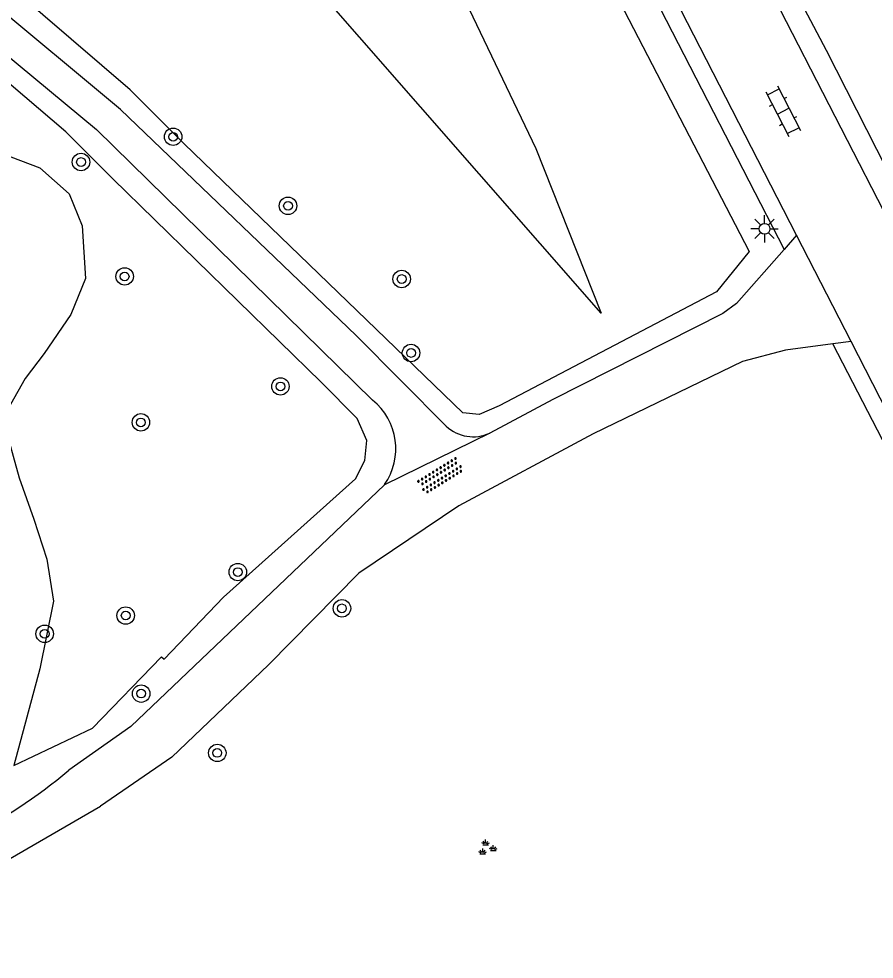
# Model space of a CAD drawing. Extents: x 130998 to 133001, y 398999 to 403002.
# Drawn here: x 131235.75 to 131274.99, y 399043.14 to 399086.28 of the extents above; entities that cross this region are included whole.
import ezdxf

# ---------------------------------------------------------------- set-up
doc = ezdxf.new("R2010")
doc.units = 0
for name, color, linetype in [('gg-knt-onverhard', 7, 'Continuous'), ('gg-knt-verharding', 7, 'Continuous'), ('gt-grn-groengrens', 7, 'Continuous'), ('gt-grn-weggrens', 7, 'Continuous'), ('gt-symb-boom', 7, 'Continuous'), ('gt-symb-groenvak', 7, 'Continuous'), ('gt-symb-klinker verharding', 7, 'Continuous'), ('gt-symb-lichtmast', 7, 'Continuous'), ('gt-symb-overige verharding', 7, 'Continuous'), ('gx-grn-maaiveld', 7, 'Continuous')]:
    doc.layers.add(name, color=color, linetype=linetype)

# ---------------------------------------------------------------- blocks, each defined once
blk = doc.blocks.new('gt0-BOOM')
at = {"layer": 'gt-symb-boom'}
for radius in [0.4, 0.2]:
    blk.add_circle((0, 0), radius, dxfattribs=at)
blk = doc.blocks.new('gt0-OVH')
at = {"layer": 'gt-symb-overige verharding'}
for points in [[(-0.972, 0.298), (-0.967, 0.308), (-0.965, 0.319), (-0.966, 0.33), (-0.971, 0.34), (-0.978, 0.348), (-0.988, 0.353), (-0.999, 0.355), (-1.01, 0.354), (-1.02, 0.349), (-1.028, 0.342), (-1.033, 0.332), (-1.035, 0.321), (-1.034, 0.31), (-1.029, 0.3), (-1.022, 0.292), (-1.012, 0.287), (-1.001, 0.285), (-0.99, 0.286), (-0.98, 0.291)], [(-0.872, 0.106), (-0.867, 0.116), (-0.865, 0.126), (-0.866, 0.137), (-0.871, 0.147), (-0.878, 0.156), (-0.888, 0.161), (-0.899, 0.163), (-0.91, 0.162), (-0.92, 0.157), (-0.928, 0.15), (-0.933, 0.14), (-0.935, 0.129), (-0.934, 0.118), (-0.929, 0.108), (-0.922, 0.1), (-0.912, 0.095), (-0.901, 0.092), (-0.89, 0.094), (-0.88, 0.098)], [(-0.772, 0.298), (-0.767, 0.308), (-0.765, 0.319), (-0.766, 0.33), (-0.771, 0.34), (-0.778, 0.348), (-0.788, 0.353), (-0.799, 0.355), (-0.81, 0.354), (-0.82, 0.349), (-0.828, 0.342), (-0.833, 0.332), (-0.835, 0.321), (-0.834, 0.31), (-0.829, 0.3), (-0.822, 0.292), (-0.812, 0.287), (-0.801, 0.285), (-0.79, 0.286), (-0.78, 0.291)], [(-0.672, 0.106), (-0.667, 0.116), (-0.665, 0.126), (-0.666, 0.137), (-0.671, 0.147), (-0.678, 0.156), (-0.688, 0.161), (-0.699, 0.163), (-0.71, 0.162), (-0.72, 0.157), (-0.728, 0.15), (-0.733, 0.14), (-0.735, 0.129), (-0.734, 0.118), (-0.729, 0.108), (-0.722, 0.1), (-0.712, 0.095), (-0.701, 0.092), (-0.69, 0.094), (-0.68, 0.098)], [(-0.572, 0.298), (-0.567, 0.308), (-0.565, 0.319), (-0.566, 0.33), (-0.571, 0.34), (-0.578, 0.348), (-0.588, 0.353), (-0.599, 0.355), (-0.61, 0.354), (-0.62, 0.349), (-0.628, 0.342), (-0.633, 0.332), (-0.635, 0.321), (-0.634, 0.31), (-0.629, 0.3), (-0.622, 0.292), (-0.612, 0.287), (-0.601, 0.285), (-0.59, 0.286), (-0.58, 0.291)], [(-0.472, 0.106), (-0.467, 0.116), (-0.465, 0.126), (-0.466, 0.137), (-0.471, 0.147), (-0.478, 0.156), (-0.488, 0.161), (-0.499, 0.163), (-0.51, 0.162), (-0.52, 0.157), (-0.528, 0.15), (-0.533, 0.14), (-0.535, 0.129), (-0.534, 0.118), (-0.529, 0.108), (-0.522, 0.1), (-0.512, 0.095), (-0.501, 0.092), (-0.49, 0.094), (-0.48, 0.098)], [(-0.372, 0.298), (-0.367, 0.308), (-0.365, 0.319), (-0.366, 0.33), (-0.371, 0.34), (-0.378, 0.348), (-0.388, 0.353), (-0.399, 0.355), (-0.41, 0.354), (-0.42, 0.349), (-0.428, 0.342), (-0.433, 0.332), (-0.435, 0.321), (-0.434, 0.31), (-0.429, 0.3), (-0.422, 0.292), (-0.412, 0.287), (-0.401, 0.285), (-0.39, 0.286), (-0.38, 0.291)], [(-0.272, 0.106), (-0.267, 0.116), (-0.265, 0.126), (-0.266, 0.137), (-0.271, 0.147), (-0.278, 0.156), (-0.288, 0.161), (-0.299, 0.163), (-0.31, 0.162), (-0.32, 0.157), (-0.328, 0.15), (-0.333, 0.14), (-0.335, 0.129), (-0.334, 0.118), (-0.329, 0.108), (-0.322, 0.1), (-0.312, 0.095), (-0.301, 0.092), (-0.29, 0.094), (-0.28, 0.098)], [(-0.172, 0.298), (-0.167, 0.308), (-0.165, 0.319), (-0.166, 0.33), (-0.171, 0.34), (-0.178, 0.348), (-0.188, 0.353), (-0.199, 0.355), (-0.21, 0.354), (-0.22, 0.349), (-0.228, 0.342), (-0.233, 0.332), (-0.235, 0.321), (-0.234, 0.31), (-0.229, 0.3), (-0.222, 0.292), (-0.212, 0.287), (-0.201, 0.285), (-0.19, 0.286), (-0.18, 0.291)], [(-0.072, 0.106), (-0.067, 0.116), (-0.065, 0.126), (-0.066, 0.137), (-0.071, 0.147), (-0.078, 0.156), (-0.088, 0.161), (-0.099, 0.163), (-0.11, 0.162), (-0.12, 0.157), (-0.128, 0.15), (-0.133, 0.14), (-0.135, 0.129), (-0.134, 0.118), (-0.129, 0.108), (-0.122, 0.1), (-0.112, 0.095), (-0.101, 0.092), (-0.09, 0.094), (-0.08, 0.098)], [(0.028, 0.298), (0.033, 0.308), (0.035, 0.319), (0.034, 0.33), (0.029, 0.34), (0.022, 0.348), (0.012, 0.353), (0.001, 0.355), (-0.01, 0.354), (-0.02, 0.349), (-0.028, 0.342), (-0.033, 0.332), (-0.035, 0.321), (-0.034, 0.31), (-0.029, 0.3), (-0.022, 0.292), (-0.012, 0.287), (-0.001, 0.285), (0.01, 0.286), (0.02, 0.291)], [(0.128, 0.106), (0.133, 0.116), (0.135, 0.126), (0.134, 0.137), (0.129, 0.147), (0.122, 0.156), (0.112, 0.161), (0.101, 0.163), (0.09, 0.162), (0.08, 0.157), (0.072, 0.15), (0.067, 0.14), (0.065, 0.129), (0.066, 0.118), (0.071, 0.108), (0.078, 0.1), (0.088, 0.095), (0.099, 0.092), (0.11, 0.094), (0.12, 0.098)], [(0.228, 0.298), (0.233, 0.308), (0.235, 0.319), (0.234, 0.33), (0.229, 0.34), (0.222, 0.348), (0.212, 0.353), (0.201, 0.355), (0.19, 0.354), (0.18, 0.349), (0.172, 0.342), (0.167, 0.332), (0.165, 0.321), (0.166, 0.31), (0.171, 0.3), (0.178, 0.292), (0.188, 0.287), (0.199, 0.285), (0.21, 0.286), (0.22, 0.291)], [(0.328, 0.106), (0.333, 0.116), (0.335, 0.126), (0.334, 0.137), (0.329, 0.147), (0.322, 0.156), (0.312, 0.161), (0.301, 0.163), (0.29, 0.162), (0.28, 0.157), (0.272, 0.15), (0.267, 0.14), (0.265, 0.129), (0.266, 0.118), (0.271, 0.108), (0.278, 0.1), (0.288, 0.095), (0.299, 0.092), (0.31, 0.094), (0.32, 0.098)], [(0.428, 0.298), (0.433, 0.308), (0.435, 0.319), (0.434, 0.33), (0.429, 0.34), (0.422, 0.348), (0.412, 0.353), (0.401, 0.355), (0.39, 0.354), (0.38, 0.349), (0.372, 0.342), (0.367, 0.332), (0.365, 0.321), (0.366, 0.31), (0.371, 0.3), (0.378, 0.292), (0.388, 0.287), (0.399, 0.285), (0.41, 0.286), (0.42, 0.291)], [(0.528, 0.106), (0.533, 0.116), (0.535, 0.126), (0.534, 0.137), (0.529, 0.147), (0.522, 0.156), (0.512, 0.161), (0.501, 0.163), (0.49, 0.162), (0.48, 0.157), (0.472, 0.15), (0.467, 0.14), (0.465, 0.129), (0.466, 0.118), (0.471, 0.108), (0.478, 0.1), (0.488, 0.095), (0.499, 0.092), (0.51, 0.094), (0.52, 0.098)], [(0.628, 0.298), (0.633, 0.308), (0.635, 0.319), (0.634, 0.33), (0.629, 0.34), (0.622, 0.348), (0.612, 0.353), (0.601, 0.355), (0.59, 0.354), (0.58, 0.349), (0.572, 0.342), (0.567, 0.332), (0.565, 0.321), (0.566, 0.31), (0.571, 0.3), (0.578, 0.292), (0.588, 0.287), (0.599, 0.285), (0.61, 0.286), (0.62, 0.291)], [(0.728, 0.106), (0.733, 0.116), (0.735, 0.126), (0.734, 0.137), (0.729, 0.147), (0.722, 0.156), (0.712, 0.161), (0.701, 0.163), (0.69, 0.162), (0.68, 0.157), (0.672, 0.15), (0.667, 0.14), (0.665, 0.129), (0.666, 0.118), (0.671, 0.108), (0.678, 0.1), (0.688, 0.095), (0.699, 0.092), (0.71, 0.094), (0.72, 0.098)], [(0.828, 0.298), (0.833, 0.308), (0.835, 0.319), (0.834, 0.33), (0.829, 0.34), (0.822, 0.348), (0.812, 0.353), (0.801, 0.355), (0.79, 0.354), (0.78, 0.349), (0.772, 0.342), (0.767, 0.332), (0.765, 0.321), (0.766, 0.31), (0.771, 0.3), (0.778, 0.292), (0.788, 0.287), (0.799, 0.285), (0.81, 0.286), (0.82, 0.291)], [(0.928, 0.106), (0.933, 0.116), (0.935, 0.126), (0.934, 0.137), (0.929, 0.147), (0.922, 0.156), (0.912, 0.161), (0.901, 0.163), (0.89, 0.162), (0.88, 0.157), (0.872, 0.15), (0.867, 0.14), (0.865, 0.129), (0.866, 0.118), (0.871, 0.108), (0.878, 0.1), (0.888, 0.095), (0.899, 0.092), (0.91, 0.094), (0.92, 0.098)], [(1.028, 0.298), (1.033, 0.308), (1.035, 0.319), (1.034, 0.33), (1.029, 0.34), (1.022, 0.348), (1.012, 0.353), (1.001, 0.355), (0.99, 0.354), (0.98, 0.349), (0.972, 0.342), (0.967, 0.332), (0.965, 0.321), (0.966, 0.31), (0.971, 0.3), (0.978, 0.292), (0.988, 0.287), (0.999, 0.285), (1.01, 0.286), (1.02, 0.291)], [(-0.972, -0.142), (-0.967, -0.132), (-0.965, -0.121), (-0.966, -0.11), (-0.971, -0.1), (-0.978, -0.092), (-0.988, -0.087), (-0.999, -0.085), (-1.01, -0.086), (-1.02, -0.091), (-1.028, -0.098), (-1.033, -0.108), (-1.035, -0.119), (-1.034, -0.13), (-1.029, -0.14), (-1.022, -0.148), (-1.012, -0.153), (-1.001, -0.155), (-0.99, -0.154), (-0.98, -0.149)], [(-0.872, -0.334), (-0.867, -0.324), (-0.865, -0.314), (-0.866, -0.303), (-0.871, -0.293), (-0.878, -0.284), (-0.888, -0.279), (-0.899, -0.277), (-0.91, -0.278), (-0.92, -0.283), (-0.928, -0.29), (-0.933, -0.3), (-0.935, -0.311), (-0.934, -0.322), (-0.929, -0.332), (-0.922, -0.34), (-0.912, -0.345), (-0.901, -0.348), (-0.89, -0.346), (-0.88, -0.342)], [(-0.772, -0.142), (-0.767, -0.132), (-0.765, -0.121), (-0.766, -0.11), (-0.771, -0.1), (-0.778, -0.092), (-0.788, -0.087), (-0.799, -0.085), (-0.81, -0.086), (-0.82, -0.091), (-0.828, -0.098), (-0.833, -0.108), (-0.835, -0.119), (-0.834, -0.13), (-0.829, -0.14), (-0.822, -0.148), (-0.812, -0.153), (-0.801, -0.155), (-0.79, -0.154), (-0.78, -0.149)], [(-0.672, -0.334), (-0.667, -0.324), (-0.665, -0.314), (-0.666, -0.303), (-0.671, -0.293), (-0.678, -0.284), (-0.688, -0.279), (-0.699, -0.277), (-0.71, -0.278), (-0.72, -0.283), (-0.728, -0.29), (-0.733, -0.3), (-0.735, -0.311), (-0.734, -0.322), (-0.729, -0.332), (-0.722, -0.34), (-0.712, -0.345), (-0.701, -0.348), (-0.69, -0.346), (-0.68, -0.342)], [(-0.572, -0.142), (-0.567, -0.132), (-0.565, -0.121), (-0.566, -0.11), (-0.571, -0.1), (-0.578, -0.092), (-0.588, -0.087), (-0.599, -0.085), (-0.61, -0.086), (-0.62, -0.091), (-0.628, -0.098), (-0.633, -0.108), (-0.635, -0.119), (-0.634, -0.13), (-0.629, -0.14), (-0.622, -0.148), (-0.612, -0.153), (-0.601, -0.155), (-0.59, -0.154), (-0.58, -0.149)], [(-0.472, -0.334), (-0.467, -0.324), (-0.465, -0.314), (-0.466, -0.303), (-0.471, -0.293), (-0.478, -0.284), (-0.488, -0.279), (-0.499, -0.277), (-0.51, -0.278), (-0.52, -0.283), (-0.528, -0.29), (-0.533, -0.3), (-0.535, -0.311), (-0.534, -0.322), (-0.529, -0.332), (-0.522, -0.34), (-0.512, -0.345), (-0.501, -0.348), (-0.49, -0.346), (-0.48, -0.342)], [(-0.372, -0.142), (-0.367, -0.132), (-0.365, -0.121), (-0.366, -0.11), (-0.371, -0.1), (-0.378, -0.092), (-0.388, -0.087), (-0.399, -0.085), (-0.41, -0.086), (-0.42, -0.091), (-0.428, -0.098), (-0.433, -0.108), (-0.435, -0.119), (-0.434, -0.13), (-0.429, -0.14), (-0.422, -0.148), (-0.412, -0.153), (-0.401, -0.155), (-0.39, -0.154), (-0.38, -0.149)], [(-0.272, -0.334), (-0.267, -0.324), (-0.265, -0.314), (-0.266, -0.303), (-0.271, -0.293), (-0.278, -0.284), (-0.288, -0.279), (-0.299, -0.277), (-0.31, -0.278), (-0.32, -0.283), (-0.328, -0.29), (-0.333, -0.3), (-0.335, -0.311), (-0.334, -0.322), (-0.329, -0.332), (-0.322, -0.34), (-0.312, -0.345), (-0.301, -0.348), (-0.29, -0.346), (-0.28, -0.342)], [(-0.172, -0.142), (-0.167, -0.132), (-0.165, -0.121), (-0.166, -0.11), (-0.171, -0.1), (-0.178, -0.092), (-0.188, -0.087), (-0.199, -0.085), (-0.21, -0.086), (-0.22, -0.091), (-0.228, -0.098), (-0.233, -0.108), (-0.235, -0.119), (-0.234, -0.13), (-0.229, -0.14), (-0.222, -0.148), (-0.212, -0.153), (-0.201, -0.155), (-0.19, -0.154), (-0.18, -0.149)], [(-0.072, -0.334), (-0.067, -0.324), (-0.065, -0.314), (-0.066, -0.303), (-0.071, -0.293), (-0.078, -0.284), (-0.088, -0.279), (-0.099, -0.277), (-0.11, -0.278), (-0.12, -0.283), (-0.128, -0.29), (-0.133, -0.3), (-0.135, -0.311), (-0.134, -0.322), (-0.129, -0.332), (-0.122, -0.34), (-0.112, -0.345), (-0.101, -0.348), (-0.09, -0.346), (-0.08, -0.342)], [(0.028, -0.142), (0.033, -0.132), (0.035, -0.121), (0.034, -0.11), (0.029, -0.1), (0.022, -0.092), (0.012, -0.087), (0.001, -0.085), (-0.01, -0.086), (-0.02, -0.091), (-0.028, -0.098), (-0.033, -0.108), (-0.035, -0.119), (-0.034, -0.13), (-0.029, -0.14), (-0.022, -0.148), (-0.012, -0.153), (-0.001, -0.155), (0.01, -0.154), (0.02, -0.149)], [(0.128, -0.334), (0.133, -0.324), (0.135, -0.314), (0.134, -0.303), (0.129, -0.293), (0.122, -0.284), (0.112, -0.279), (0.101, -0.277), (0.09, -0.278), (0.08, -0.283), (0.072, -0.29), (0.067, -0.3), (0.065, -0.311), (0.066, -0.322), (0.071, -0.332), (0.078, -0.34), (0.088, -0.345), (0.099, -0.348), (0.11, -0.346), (0.12, -0.342)], [(0.228, -0.142), (0.233, -0.132), (0.235, -0.121), (0.234, -0.11), (0.229, -0.1), (0.222, -0.092), (0.212, -0.087), (0.201, -0.085), (0.19, -0.086), (0.18, -0.091), (0.172, -0.098), (0.167, -0.108), (0.165, -0.119), (0.166, -0.13), (0.171, -0.14), (0.178, -0.148), (0.188, -0.153), (0.199, -0.155), (0.21, -0.154), (0.22, -0.149)], [(0.328, -0.334), (0.333, -0.324), (0.335, -0.314), (0.334, -0.303), (0.329, -0.293), (0.322, -0.284), (0.312, -0.279), (0.301, -0.277), (0.29, -0.278), (0.28, -0.283), (0.272, -0.29), (0.267, -0.3), (0.265, -0.311), (0.266, -0.322), (0.271, -0.332), (0.278, -0.34), (0.288, -0.345), (0.299, -0.348), (0.31, -0.346), (0.32, -0.342)], [(0.428, -0.142), (0.433, -0.132), (0.435, -0.121), (0.434, -0.11), (0.429, -0.1), (0.422, -0.092), (0.412, -0.087), (0.401, -0.085), (0.39, -0.086), (0.38, -0.091), (0.372, -0.098), (0.367, -0.108), (0.365, -0.119), (0.366, -0.13), (0.371, -0.14), (0.378, -0.148), (0.388, -0.153), (0.399, -0.155), (0.41, -0.154), (0.42, -0.149)], [(0.528, -0.334), (0.533, -0.324), (0.535, -0.314), (0.534, -0.303), (0.529, -0.293), (0.522, -0.284), (0.512, -0.279), (0.501, -0.277), (0.49, -0.278), (0.48, -0.283), (0.472, -0.29), (0.467, -0.3), (0.465, -0.311), (0.466, -0.322), (0.471, -0.332), (0.478, -0.34), (0.488, -0.345), (0.499, -0.348), (0.51, -0.346), (0.52, -0.342)], [(0.628, -0.142), (0.633, -0.132), (0.635, -0.121), (0.634, -0.11), (0.629, -0.1), (0.622, -0.092), (0.612, -0.087), (0.601, -0.085), (0.59, -0.086), (0.58, -0.091), (0.572, -0.098), (0.567, -0.108), (0.565, -0.119), (0.566, -0.13), (0.571, -0.14), (0.578, -0.148), (0.588, -0.153), (0.599, -0.155), (0.61, -0.154), (0.62, -0.149)], [(0.728, -0.334), (0.733, -0.324), (0.735, -0.314), (0.734, -0.303), (0.729, -0.293), (0.722, -0.284), (0.712, -0.279), (0.701, -0.277), (0.69, -0.278), (0.68, -0.283), (0.672, -0.29), (0.667, -0.3), (0.665, -0.311), (0.666, -0.322), (0.671, -0.332), (0.678, -0.34), (0.688, -0.345), (0.699, -0.348), (0.71, -0.346), (0.72, -0.342)], [(0.828, -0.142), (0.833, -0.132), (0.835, -0.121), (0.834, -0.11), (0.829, -0.1), (0.822, -0.092), (0.812, -0.087), (0.801, -0.085), (0.79, -0.086), (0.78, -0.091), (0.772, -0.098), (0.767, -0.108), (0.765, -0.119), (0.766, -0.13), (0.771, -0.14), (0.778, -0.148), (0.788, -0.153), (0.799, -0.155), (0.81, -0.154), (0.82, -0.149)], [(0.928, -0.334), (0.933, -0.324), (0.935, -0.314), (0.934, -0.303), (0.929, -0.293), (0.922, -0.284), (0.912, -0.279), (0.901, -0.277), (0.89, -0.278), (0.88, -0.283), (0.872, -0.29), (0.867, -0.3), (0.865, -0.311), (0.866, -0.322), (0.871, -0.332), (0.878, -0.34), (0.888, -0.345), (0.899, -0.348), (0.91, -0.346), (0.92, -0.342)], [(1.028, -0.142), (1.033, -0.132), (1.035, -0.121), (1.034, -0.11), (1.029, -0.1), (1.022, -0.092), (1.012, -0.087), (1.001, -0.085), (0.99, -0.086), (0.98, -0.091), (0.972, -0.098), (0.967, -0.108), (0.965, -0.119), (0.966, -0.13), (0.971, -0.14), (0.978, -0.148), (0.988, -0.153), (0.999, -0.155), (1.01, -0.154), (1.02, -0.149)]]:
    blk.add_lwpolyline(points, close=True, dxfattribs=at)
blk = doc.blocks.new('gt0-GRVAK')
at = {"layer": 'gt-symb-groenvak'}
for p, q in [((-0.11, 0.189), (-0.228, 0.24)), ((-0.182, 0.153), (0.088, 0.153)), ((-0.091, 0.211), (-0.156, 0.322)), ((-0.047, 0.214), (-0.047, 0.393)), ((-0.004, 0.211), (0.061, 0.322)), ((0.015, 0.189), (0.133, 0.24)), ((0.262, -0.052), (0.197, 0.059)), ((0.305, -0.049), (0.305, 0.13)), ((0.349, -0.052), (0.414, 0.059)), ((-0.245, -0.228), (-0.363, -0.177)), ((-0.318, -0.264), (-0.047, -0.264)), ((-0.226, -0.206), (-0.291, -0.095)), ((-0.183, -0.203), (-0.183, -0.024)), ((-0.139, -0.206), (-0.074, -0.095)), ((-0.12, -0.228), (-0.002, -0.177)), ((0.243, -0.074), (0.125, -0.023)), ((0.17, -0.11), (0.441, -0.11)), ((0.368, -0.074), (0.486, -0.023))]:
    blk.add_line(p, q, dxfattribs=at)
blk = doc.blocks.new('gt0-LMAST')
at = {"layer": 'gt-symb-lichtmast'}
for p, q in [((-0.182, 0.173), (-0.447, 0.438)), ((-0.005, 0.246), (-0.005, 0.621)), ((0.172, 0.173), (0.437, 0.438)), ((-0.255, -0.004), (-0.63, -0.004)), ((-0.182, -0.181), (-0.447, -0.446)), ((-0.005, -0.254), (-0.005, -0.629)), ((0.437, -0.446), (0.172, -0.181)), ((0.245, -0.004), (0.62, -0.004))]:
    blk.add_line(p, q, dxfattribs=at)
blk.add_circle((-0.005, -0.004), 0.25, dxfattribs=at)
blk = doc.blocks.new('gt0-KL1')
at = {"layer": 'gt-symb-klinker verharding'}
for p, q in [((-0.5, 0.3), (-0.5, 0.45)), ((0.5, 0.3), (0.5, 0.45)), ((-1.15, 0.3), (1.15, 0.3)), ((-1, -0.3), (-1, 0.3)), ((0, -0.3), (0, 0.3)), ((1, -0.3), (1, 0.3)), ((-1.15, -0.3), (1.15, -0.3)), ((-0.5, -0.45), (-0.5, -0.3)), ((0.5, -0.45), (0.5, -0.3))]:
    blk.add_line(p, q, dxfattribs=at)

msp = doc.modelspace()

# ---------------------------------------------------------------- linework, layer by layer
at = {"layer": 'gg-knt-onverhard'}
for p, q in [((131271.434, 399076.351), (131270.865, 399075.703)), ((131273.931, 399071.483), (131273.093, 399071.37)), ((131234.558, 399047.303), (131239.494, 399050.157))]:
    msp.add_line(p, q, dxfattribs=at)
for points in [[(131270.865, 399075.703), (131268.678, 399073.213), (131268.045, 399072.76), (131260.251, 399068.808), (131257.356, 399067.271)], [(131273.093, 399071.37), (131270.924, 399071.078), (131268.944, 399070.565), (131262.095, 399067.234), (131255.945, 399063.93), (131251.345, 399060.853), (131247.214, 399056.649), (131242.777, 399052.404), (131239.494, 399050.157)], [(131252.531, 399064.908), (131240.889, 399053.809), (131238.047, 399051.804)]]:
    msp.add_lwpolyline(points, dxfattribs=at)
for centre, radius, start, end in [((131256.599, 399068.908), 1.804, 226.6839, 294.8018), ((131222.971, 399069.699), 23.399, 296.0881, 310.1127)]:
    msp.add_arc(centre, radius, start, end, dxfattribs=at)
at = {"layer": 'gg-knt-verharding'}
for p, q in [((131271.434, 399076.351), (131262.37, 399094.024)), ((131266.897, 399094.068), (131280.786, 399066.998)), ((131273.931, 399071.483), (131271.434, 399076.351))]:
    msp.add_line(p, q, dxfattribs=at)
for points in [[(131255.362, 399067.596), (131251.229, 399071.758), (131240.424, 399082.126), (131228.135, 399092.341), (131218.707, 399100.677), (131210.18, 399106.575), (131202.439, 399110.959), (131201.967, 399111.25)], [(131206.384, 399107.045), (131209.845, 399105.079), (131217.246, 399099.996), (131227.807, 399090.752), (131239.314, 399081.197), (131251.981, 399068.787)], [(131309.832, 399001.05), (131306.431, 399007.702), (131276.921, 399065.654), (131273.931, 399071.483)]]:
    msp.add_lwpolyline(points, dxfattribs=at)
msp.add_arc((131250.171, 399066.552), 2.876, 325.1398, 51.0005, dxfattribs=at)
at = {"layer": 'gt-grn-groengrens'}
msp.add_line((131261.434, 399094.031), (131270.865, 399075.703), dxfattribs=at)
for points in [[(131235.213, 399067.203), (131235.767, 399065.222), (131236.441, 399063.32), (131237.035, 399061.498), (131237.352, 399059.557), (131236.718, 399056.467), (131235.53, 399052.03), (131239.135, 399053.734), (131242.299, 399057.01), (131242.427, 399056.906), (131245.146, 399059.749), (131251.193, 399065.183), (131251.632, 399066.016), (131251.719, 399066.936), (131251.281, 399067.944), (131249.616, 399069.609), (131240.064, 399078.942), (131237.916, 399081.089), (131218.461, 399097.696)], [(131314.337, 399003.36), (131306.486, 399018.885), (131303.185, 399025.343), (131296.635, 399037.941), (131294.718, 399041.869), (131285.738, 399059.378), (131272.797, 399084.825), (131268.197, 399093.557)], [(131233.47, 399080.672), (131236.718, 399079.444), (131238.065, 399078.255), (131238.659, 399076.789), (131238.818, 399074.373), (131238.144, 399072.709), (131236.916, 399070.926), (131236.045, 399069.778), (131235.371, 399068.589)], [(131309.296, 399000.775), (131306.555, 399006.009), (131296.096, 399026.317), (131287.772, 399042.84), (131280.174, 399057.685), (131273.093, 399071.37)]]:
    msp.add_lwpolyline(points, dxfattribs=at)
at = {"layer": 'gt-grn-weggrens'}
msp.add_line((131257.356, 399067.271), (131252.531, 399064.908), dxfattribs=at)
at = {"layer": 'gx-grn-maaiveld'}
for points in [[(131259.721, 399094.009), (131269.259, 399075.601), (131267.759, 399073.759), (131257.785, 399068.522), (131256.864, 399068.128), (131256.127, 399068.207), (131243.338, 399080.549), (131240.864, 399083.022), (131219.417, 399101.443), (131210.575, 399107.364), (131203.221, 399112.083), (131203.125, 399112.284), (131201.738, 399113.116), (131192.112, 399118.781), (131190.646, 399119.098), (131178.96, 399118.504), (131177.217, 399118.543), (131175.355, 399119.019), (131169.571, 399122.307), (131169.848, 399124.01), (131171.076, 399126.348), (131172.364, 399128.367), (131216.024, 399120.243), (131217.204, 399120.017)], [(131251.445, 399093.9), (131255.221, 399089.236), (131259.466, 399080.325), (131262.46, 399072.768), (131248.58, 399088.643), (131239.146, 399096.986), (131229.05, 399106.733), (131224.05, 399113.497), (131221.23, 399117.282), (131217.67, 399119.83), (131217.204, 399120.017)]]:
    msp.add_lwpolyline(points, dxfattribs=at)

# ---------------------------------------------------------------- block references
at = {"layer": 'gt-symb-boom'}
for p in [(131242.834, 399080.868), (131238.608, 399079.709), (131248.103, 399077.701), (131240.609, 399074.461), (131253.317, 399074.342), (131253.746, 399070.949), (131247.756, 399069.416), (131241.355, 399067.766), (131245.8, 399060.899), (131250.577, 399059.234), (131240.657, 399058.904), (131236.941, 399058.067), (131241.367, 399055.322), (131244.859, 399052.601)]:
    msp.add_blockref('gt0-BOOM', p, dxfattribs=at)
at = {"layer": 'gt-symb-groenvak'}
msp.add_blockref('gt0-GRVAK', (131257.215, 399048.238), dxfattribs=at)
at = {"layer": 'gt-symb-klinker verharding', "rotation": -62.871233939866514}
msp.add_blockref('gt0-KL1', (131270.815, 399082.037), dxfattribs=at)
at = {"layer": 'gt-symb-lichtmast'}
msp.add_blockref('gt0-LMAST', (131269.965, 399076.649), dxfattribs=at)
at = {"layer": 'gt-symb-overige verharding', "rotation": 31.72006011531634}
msp.add_blockref('gt0-OVH', (131255.102, 399065.313), dxfattribs=at)

doc.saveas('drawing.dxf')
